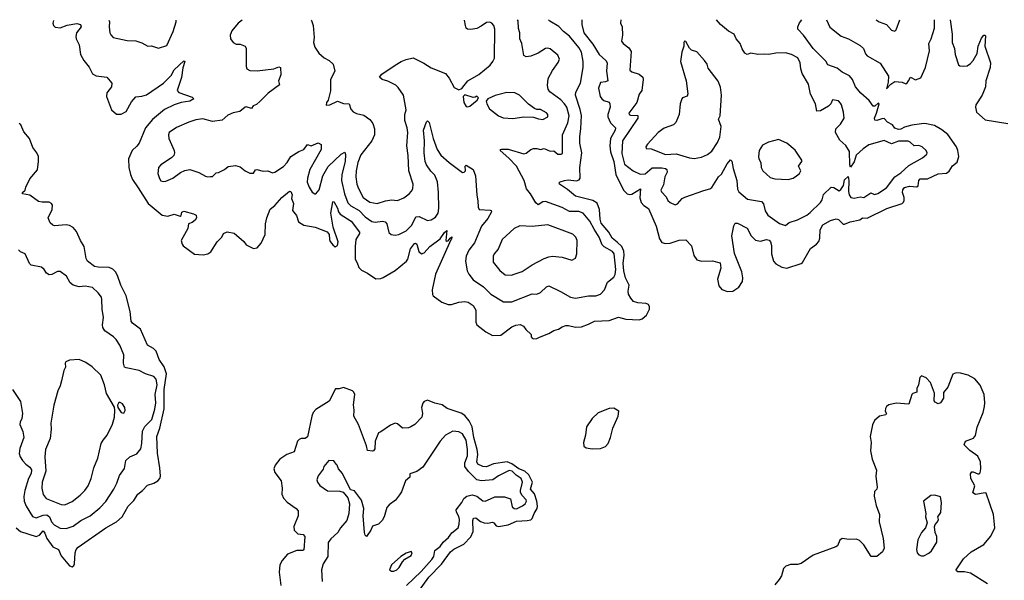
# Model space of a CAD drawing. Extents: x 2057697 to 2160550, y 827490 to 1016834.
# Tile 458 of 509: x 2111339 to 2119535, y 1011528 to 1016194. Entities that reach past the tile are written whole.
import ezdxf

# ---------------------------------------------------------------- set-up
doc = ezdxf.new("R2010")
doc.units = 0

msp = doc.modelspace()

# ---------------------------------------------------------------- linework, layer by layer
at = {"layer": '0CON20XD'}
for points in [[(2111620.2, 1016188.6), (2111615.6, 1016165), (2111622, 1016145), (2111635, 1016132.9), (2111675, 1016127.1), (2111735, 1016148.2), (2111815, 1016163.5), (2111845.6, 1016155), (2111852.2, 1016135), (2111813.3, 1016085), (2111805.5, 1016055), (2111808.9, 1016035), (2111834.5, 1015985), (2111845.4, 1015905), (2111873.9, 1015855), (2111918, 1015798), (2111945, 1015742.5), (2111975, 1015727.5), (2112064.5, 1015714.5), (2112105.7, 1015665), (2112102.2, 1015635), (2112063.3, 1015585), (2112061.1, 1015555), (2112103.8, 1015445), (2112145, 1015408.2), (2112185, 1015407.5), (2112225, 1015430.5), (2112268.7, 1015511.3), (2112305, 1015550.9), (2112355, 1015556.8), (2112395, 1015570), (2112535.4, 1015664.6), (2112565, 1015694.2), (2112599.8, 1015730.2), (2112625, 1015776.2), (2112705, 1015851.2), (2112709.5, 1015849.5), (2112713.3, 1015845), (2112696.3, 1015793.7), (2112685, 1015713.3), (2112650, 1015605), (2112665, 1015589.1), (2112775, 1015549.2), (2112788.8, 1015535), (2112755, 1015516.4), (2112684.6, 1015505.4), (2112625, 1015486.2), (2112543.6, 1015446.4), (2112445, 1015364), (2112386.7, 1015295), (2112333, 1015167), (2112315, 1015141.4), (2112275, 1015105.8), (2112244.6, 1015035), (2112247.5, 1014965), (2112260.8, 1014905), (2112278.1, 1014865), (2112325.2, 1014795.2), (2112410, 1014665), (2112525, 1014566.7), (2112571.1, 1014558.9), (2112625.6, 1014574.4), (2112675, 1014558.6), (2112682.5, 1014565), (2112688.8, 1014591.2), (2112705, 1014600), (2112785, 1014578.5), (2112806.9, 1014566.9), (2112810.4, 1014545), (2112800, 1014525), (2112775, 1014506.1), (2112744.4, 1014495), (2112738.2, 1014455), (2112684.4, 1014355), (2112690.6, 1014325), (2112701.1, 1014311.1), (2112795, 1014242.5), (2112865.9, 1014235.9), (2112904.4, 1014245.6), (2112929.5, 1014260.5), (2112984.2, 1014345), (2113022, 1014385), (2113035, 1014413.3), (2113065, 1014428.8), (2113125, 1014416.7), (2113205, 1014348), (2113225, 1014320), (2113285, 1014290), (2113315, 1014294), (2113348.6, 1014335), (2113382.9, 1014405), (2113384.5, 1014495), (2113395.6, 1014545), (2113423.8, 1014616.2), (2113462.2, 1014647.8), (2113522, 1014715), (2113585, 1014765.7), (2113595, 1014764), (2113606.7, 1014736.7), (2113602.9, 1014705), (2113617.7, 1014665), (2113610.4, 1014605), (2113644.1, 1014564.1), (2113660.6, 1014510.6), (2113703.6, 1014483.6), (2113798.5, 1014468.5), (2113898.8, 1014428.8), (2113914.2, 1014405), (2113917.5, 1014365), (2113925, 1014346.9), (2113945, 1014318.8), (2113965, 1014303.6), (2113985, 1014314.4), (2113988.9, 1014345), (2113947.5, 1014467.5), (2113928.9, 1014585), (2113945, 1014678.8), (2113955, 1014681.2), (2113984.7, 1014625), (2113994, 1014594), (2114006.9, 1014575), (2114097.4, 1014517.4), (2114166.9, 1014425), (2114168.1, 1014415), (2114138.5, 1014365), (2114130.8, 1014305), (2114130.8, 1014200.8), (2114149.4, 1014169.4), (2114162, 1014132), (2114185, 1014107.8), (2114235, 1014084.3), (2114305, 1014038.1), (2114345, 1014040), (2114365, 1014047.1), (2114465, 1014105.8), (2114559.4, 1014185), (2114569.1, 1014200.9), (2114593.2, 1014286.8), (2114625, 1014330), (2114635, 1014334), (2114644, 1014325), (2114660.4, 1014265), (2114685, 1014245.6), (2114705, 1014252.5), (2114753.5, 1014305), (2114839.1, 1014370.9), (2114875, 1014422.5), (2114895, 1014440), (2114886.7, 1014356.7), (2114895, 1014351.2), (2114906.2, 1014353.8), (2114922, 1014375), (2114936, 1014386), (2114935, 1014367.5), (2114928, 1014362), (2114799.2, 1014075), (2114773.3, 1013945), (2114775.6, 1013905.6), (2114782, 1013895), (2114852.6, 1013842.6), (2114905, 1013823.1), (2114935, 1013822.9), (2114995, 1013842.1), (2115045, 1013849.7), (2115071.5, 1013841.5), (2115114.2, 1013815), (2115136.5, 1013775), (2115137.1, 1013675), (2115144.7, 1013654.7), (2115219.4, 1013595), (2115275, 1013564.4), (2115343.2, 1013566.8), (2115435, 1013636.9), (2115468.3, 1013651.7), (2115505, 1013656.9), (2115534.2, 1013644.2), (2115553.3, 1013615), (2115597.5, 1013575), (2115597.5, 1013555), (2115605, 1013542.5), (2115615, 1013537.5), (2115645, 1013541.2), (2115665, 1013552), (2115745, 1013582.9), (2115785, 1013608), (2115825, 1013617.5), (2115855, 1013638.6), (2115885, 1013648.9), (2115908.9, 1013648.9), (2115965, 1013634.4), (2116015, 1013638.1), (2116075, 1013658.5), (2116125, 1013685.4), (2116245, 1013690.5), (2116325, 1013718.9), (2116385, 1013701.8), (2116495, 1013696.1), (2116520.5, 1013705), (2116558, 1013735), (2116581.8, 1013785), (2116581.8, 1013805), (2116573.2, 1013823.2), (2116555, 1013832.9), (2116485, 1013836.9), (2116449.2, 1013849.2), (2116425.5, 1013875), (2116408.2, 1013908.2), (2116404.6, 1013934.6), (2116411.3, 1013985), (2116380.8, 1014045), (2116367.5, 1014105), (2116363, 1014165), (2116371.4, 1014235), (2116368.6, 1014268.6), (2116352.6, 1014305), (2116313, 1014343), (2116272.4, 1014375), (2116242.6, 1014425), (2116180.7, 1014500.7), (2116170, 1014535), (2116166.8, 1014615), (2116145, 1014666.7), (2116108.9, 1014688.9), (2115965.8, 1014725.8), (2115900.6, 1014780.6), (2115832.9, 1014825), (2115830.8, 1014835), (2115836.9, 1014843.1), (2115874.1, 1014855.9), (2115905, 1014862.3), (2115975, 1014854.1), (2115997.7, 1014862.3), (2116004.5, 1014875), (2116002.8, 1014965), (2116018.5, 1015085), (2116002.7, 1015165), (2116000.9, 1015220.9), (2116010.9, 1015285), (2116015.5, 1015395.5), (2116005, 1015446.9), (2115964.7, 1015565), (2115968.7, 1015591.3), (2116006.2, 1015665), (2116029.2, 1015795), (2116030, 1015845), (2116015.4, 1015925), (2115995, 1015961.8), (2115915, 1016057.5), (2115865, 1016095.8), (2115826.9, 1016136.9), (2115751.2, 1016181.2), (2115740.2, 1016191.9)], [(2112082.1, 1016189), (2112085.6, 1016175), (2112083.1, 1016135), (2112090.8, 1016085), (2112097.1, 1016067.1), (2112117.3, 1016047.3), (2112235, 1016020), (2112305, 1016017.5), (2112355, 1016000.6), (2112405, 1015974.4), (2112435.5, 1015975.5), (2112494.2, 1015955.8), (2112565, 1015980), (2112615.5, 1016094.5), (2112640.8, 1016175), (2112641.8, 1016189.4)], [(2113191, 1016189.9), (2113159.2, 1016165), (2113105, 1016101.2), (2113092.5, 1016065), (2113094.2, 1016034.2), (2113116.7, 1016005), (2113141.7, 1015991.7), (2113175, 1015990), (2113216.7, 1015975), (2113223.3, 1015955), (2113223.8, 1015805), (2113231.2, 1015785), (2113255, 1015772), (2113315, 1015767.5), (2113455, 1015785.7), (2113495, 1015801.5), (2113509.2, 1015795), (2113514.4, 1015735.6), (2113492.5, 1015685), (2113502.5, 1015652.5), (2113407.6, 1015582.4), (2113341.2, 1015515), (2113311.4, 1015488.6), (2113283.3, 1015476.7), (2113267.5, 1015455), (2113225, 1015468.8), (2113215, 1015466), (2113171.2, 1015428.8), (2113115, 1015417.5), (2113071.7, 1015398.3), (2113025, 1015358.1), (2112945, 1015347.5), (2112865, 1015367.8), (2112805, 1015359.5), (2112748, 1015342), (2112643.2, 1015296.8), (2112583.3, 1015255), (2112576.7, 1015235), (2112580, 1015205), (2112626, 1015105), (2112628.8, 1015085), (2112621.2, 1015065), (2112603.8, 1015045), (2112513.3, 1014985), (2112495, 1014962.5), (2112488, 1014915), (2112502.1, 1014872.1), (2112515, 1014853.3), (2112535, 1014846.2), (2112555, 1014850), (2112615, 1014876), (2112676.5, 1014923.5), (2112715, 1014940), (2112755, 1014947.5), (2112831.1, 1014921.1), (2112885, 1014892), (2112905, 1014886.2), (2112928.3, 1014888.3), (2112945, 1014888.8), (2112975, 1014920), (2112995, 1014923.3), (2113043.6, 1014946.4), (2113075, 1014972), (2113135, 1014980.8), (2113175, 1014969.2), (2113215, 1014936.2), (2113255, 1014916.2), (2113285, 1014916.7), (2113303.3, 1014945), (2113313, 1014947), (2113365, 1014933.8), (2113405, 1014935.7), (2113445, 1014920), (2113463.8, 1014923.8), (2113535, 1014971.1), (2113565, 1015004.4), (2113596.7, 1015055), (2113662, 1015098), (2113705, 1015113.8), (2113735, 1015154.5), (2113765, 1015145.4), (2113825, 1015169.2), (2113848, 1015155), (2113847.9, 1015115), (2113755, 1014946), (2113734.6, 1014875), (2113732.2, 1014842.2), (2113748.7, 1014798.7), (2113775, 1014758.8), (2113795, 1014743.3), (2113805, 1014743.3), (2113832.8, 1014777.2), (2113863.1, 1014895), (2113907.7, 1014972.3), (2114015, 1015075.6), (2114045, 1015091.2), (2114052.6, 1015072.6), (2114048.9, 1015015), (2114021.6, 1014905), (2114018.8, 1014855), (2114042.6, 1014745), (2114070.6, 1014670.6), (2114094.4, 1014644.4), (2114166.1, 1014606.1), (2114215, 1014553.1), (2114270.8, 1014515), (2114298, 1014508), (2114358.2, 1014518.2), (2114382.6, 1014512.6), (2114396.4, 1014495), (2114411.9, 1014421.9), (2114432.5, 1014405), (2114465, 1014400), (2114495, 1014405.6), (2114555, 1014436.4), (2114602.5, 1014485), (2114636.1, 1014553.9), (2114665, 1014554.7), (2114735, 1014523.5), (2114765, 1014528.9), (2114799.9, 1014550.1), (2114821.8, 1014585), (2114826.9, 1014625), (2114824.7, 1014755.3), (2114815.8, 1014845), (2114795, 1014899.5), (2114761.9, 1014931.9), (2114724.6, 1014985), (2114714.7, 1015015), (2114706.7, 1015085), (2114708, 1015185), (2114699.6, 1015275), (2114725, 1015343.8), (2114735, 1015353.3), (2114748, 1015338), (2114781.5, 1015205), (2114813.5, 1015113.5), (2114845, 1015065.5), (2114915, 1015004.5), (2115025, 1014923.1), (2115040, 1014925), (2115050, 1014935), (2115048, 1014975), (2115055, 1014983.8), (2115115, 1014946), (2115134.1, 1014895), (2115143.7, 1014733.7), (2115154.1, 1014685), (2115154.8, 1014634.8), (2115163.6, 1014615), (2115255, 1014608.9), (2115263.8, 1014605), (2115265.6, 1014595.6), (2115235, 1014540.6), (2115182.5, 1014475), (2115125, 1014335.8), (2115078.9, 1014275), (2115056.7, 1014225), (2115051.4, 1014185), (2115064.3, 1014105), (2115077.1, 1014075), (2115115, 1014027.5), (2115200.9, 1013970.9), (2115260.5, 1013910.5), (2115365.8, 1013845.8), (2115435.9, 1013845.9), (2115605, 1013911.4), (2115645, 1013910), (2115675.5, 1013924.5), (2115725, 1013970), (2115745, 1013979.2), (2115841.4, 1013931.4), (2115925.5, 1013885.5), (2115965, 1013875.6), (2116075, 1013896.7), (2116135, 1013894.4), (2116175, 1013908.1), (2116206.7, 1013945), (2116232, 1014008), (2116285, 1014051.9), (2116296.2, 1014073.8), (2116301, 1014115), (2116287.9, 1014245), (2116274.4, 1014265), (2116203.8, 1014303.8), (2116188.8, 1014318.8), (2116163.4, 1014385), (2116120.2, 1014450.2), (2116085, 1014517.8), (2116030.6, 1014585), (2115995, 1014598.5), (2115915, 1014598.2), (2115855, 1014632.2), (2115715, 1014679.6), (2115695, 1014677.7), (2115655, 1014654.3), (2115635, 1014670.8), (2115591.1, 1014745), (2115558.2, 1014785), (2115537.5, 1014855), (2115473.6, 1014975), (2115411.7, 1015041.7), (2115338, 1015105), (2115343.3, 1015115), (2115352.7, 1015117.3), (2115405, 1015116.2), (2115535, 1015077.5), (2115555, 1015083.8), (2115593.8, 1015115), (2115615, 1015122.5), (2115645, 1015122.5), (2115675, 1015114.2), (2115705, 1015122), (2115755, 1015100), (2115785, 1015102.5), (2115820, 1015075), (2115845.9, 1015074.1), (2115858.3, 1015081.7), (2115857.8, 1015235), (2115901.2, 1015335), (2115911.8, 1015395), (2115894.7, 1015465), (2115875, 1015494.5), (2115845, 1015526.2), (2115752.9, 1015595), (2115738.1, 1015615), (2115732.2, 1015645), (2115737.1, 1015705), (2115775, 1015770), (2115822.1, 1015837.9), (2115831.4, 1015865), (2115818.6, 1015898.6), (2115755, 1015951.4), (2115735, 1015957.1), (2115715, 1015954), (2115655, 1015915.7), (2115595, 1015890), (2115555, 1015885.8), (2115536.2, 1015895), (2115520, 1015995), (2115502.5, 1016035), (2115503.1, 1016085), (2115492.2, 1016122.2), (2115487.3, 1016185), (2115483.1, 1016191.7)], [(2113766.6, 1016190.3), (2113768.3, 1016188.3), (2113782, 1016145), (2113790.8, 1016045), (2113786, 1016005), (2113796.2, 1015965), (2113828.8, 1015915), (2113875, 1015876.2), (2113915.6, 1015855.6), (2113947.5, 1015825), (2113962, 1015765), (2113925.7, 1015695), (2113927.7, 1015602.3), (2113907, 1015523), (2113892.5, 1015505), (2113891.7, 1015481.7), (2113920, 1015485), (2113984, 1015516), (2114035, 1015497.1), (2114082.5, 1015495), (2114095, 1015450), (2114115, 1015426), (2114143, 1015413), (2114205, 1015400), (2114255, 1015362.9), (2114278.8, 1015328.8), (2114292.2, 1015285), (2114291.9, 1015235), (2114270, 1015185), (2114179.7, 1015070.3), (2114155.2, 1015004.8), (2114139.7, 1014935), (2114138.4, 1014885), (2114146.6, 1014825), (2114158.5, 1014788.5), (2114199.6, 1014715), (2114255, 1014674.6), (2114315, 1014665.4), (2114383.8, 1014685), (2114435, 1014694.5), (2114485, 1014688.1), (2114537.6, 1014712.4), (2114582, 1014745), (2114602.1, 1014767.9), (2114612.7, 1014787.3), (2114615.8, 1014825), (2114577.9, 1014935), (2114572.3, 1015065), (2114561.1, 1015145), (2114571.5, 1015255), (2114565.6, 1015295), (2114544, 1015355), (2114546.4, 1015403.6), (2114556.2, 1015445), (2114533.3, 1015565), (2114490.5, 1015630.5), (2114470.5, 1015650.5), (2114403, 1015683), (2114357.5, 1015695), (2114333.8, 1015715), (2114355, 1015740), (2114465, 1015814.3), (2114513.8, 1015845), (2114556.6, 1015863.4), (2114615, 1015875.7), (2114703.3, 1015833.3), (2114764.6, 1015794.6), (2114885, 1015745.8), (2114915, 1015708), (2114955, 1015630), (2114995, 1015610), (2115019.3, 1015620.7), (2115070, 1015685), (2115162.3, 1015737.7), (2115254.4, 1015815.6), (2115278.8, 1015845), (2115292.5, 1015875), (2115295.5, 1016115.5), (2115287.1, 1016145), (2115270, 1016165), (2115252.4, 1016172.4), (2115225, 1016171.1), (2115181.1, 1016138.9), (2115145, 1016121.3), (2115095, 1016111.8), (2115066.2, 1016115), (2115055.7, 1016125), (2115049.1, 1016145), (2115042.1, 1016191.4)], [(2116017.4, 1016192.2), (2116019.7, 1016155), (2116036.4, 1016085), (2116109.8, 1015989.8), (2116163.3, 1015903.3), (2116218.1, 1015855), (2116228.9, 1015835), (2116223.2, 1015765), (2116234.2, 1015685.8), (2116215, 1015676.7), (2116175, 1015671.2), (2116158.5, 1015625), (2116172.5, 1015555), (2116184.6, 1015534.6), (2116201.1, 1015521.1), (2116245, 1015507.1), (2116252.2, 1015495), (2116254.4, 1015465), (2116234.6, 1015405), (2116235.4, 1015385.4), (2116256.9, 1015336.9), (2116297.7, 1015295), (2116296.6, 1015275), (2116257.6, 1015205), (2116250.6, 1015145), (2116257, 1015095), (2116284.4, 1015015), (2116302.2, 1014905), (2116364.1, 1014775), (2116395, 1014745.9), (2116415, 1014739.2), (2116435, 1014742.7), (2116506.2, 1014785), (2116502.1, 1014712.1), (2116513.5, 1014673.5), (2116535, 1014646.1), (2116572.3, 1014622.3), (2116637.1, 1014475), (2116665, 1014370.8), (2116685, 1014338.1), (2116715, 1014331.1), (2116755, 1014333.3), (2116829.8, 1014360.2), (2116885, 1014361.1), (2116932.1, 1014312.1), (2116950.9, 1014230.9), (2116975.5, 1014195.5), (2117015, 1014182.9), (2117105, 1014188.2), (2117170.6, 1014170.6), (2117174.4, 1014125), (2117147, 1014033), (2117159.3, 1013979.3), (2117185, 1013949.4), (2117232, 1013932), (2117275, 1013934.5), (2117325, 1013968.9), (2117356.8, 1014015), (2117359.2, 1014045), (2117350, 1014095), (2117288.2, 1014248.2), (2117267.9, 1014395), (2117282.7, 1014477.3), (2117295, 1014500.8), (2117315, 1014499.1), (2117395, 1014459.4), (2117427.8, 1014395), (2117465, 1014359.2), (2117505, 1014350.6), (2117555, 1014365.6), (2117578.1, 1014358.1), (2117588.9, 1014345), (2117598.5, 1014315), (2117597.3, 1014245), (2117615, 1014183.8), (2117632.7, 1014162.7), (2117684.4, 1014134.4), (2117725, 1014125.6), (2117844.7, 1014165.3), (2117855.8, 1014174.2), (2117921.2, 1014288.8), (2117973.2, 1014326.8), (2117991, 1014349), (2118000.2, 1014375), (2118003.9, 1014445), (2118025, 1014485.7), (2118088.3, 1014521.7), (2118135, 1014536.7), (2118155, 1014531.5), (2118195, 1014492.5), (2118205, 1014491.4), (2118252.1, 1014512.1), (2118331.8, 1014528.2), (2118355, 1014544.2), (2118395, 1014541.8), (2118558, 1014622), (2118684.2, 1014665), (2118696.9, 1014675), (2118701.7, 1014688.3), (2118701.2, 1014715), (2118686.8, 1014755), (2118691.5, 1014778.5), (2118705, 1014797.3), (2118745, 1014809.3), (2118807.5, 1014802.5), (2118818, 1014812), (2118823.1, 1014856.9), (2118835, 1014869.5), (2118895, 1014870.7), (2118985, 1014911.8), (2119055, 1014916.2), (2119076.7, 1014933.3), (2119103.1, 1014976.9), (2119142.2, 1015007.8), (2119156.2, 1015055), (2119149.4, 1015105), (2119137.1, 1015135), (2119065, 1015238.2), (2119015, 1015278.7), (2118955, 1015313.8), (2118875, 1015328.7), (2118845, 1015327.5), (2118765, 1015317.5), (2118705, 1015300.8), (2118675, 1015282.3), (2118655, 1015278.8), (2118625, 1015290.6), (2118605, 1015320), (2118562.2, 1015342.2), (2118535, 1015371.2), (2118515, 1015370.2), (2118474.2, 1015354.2), (2118456.9, 1015356.9), (2118454.7, 1015375), (2118472.5, 1015415), (2118492.5, 1015495), (2118485, 1015498), (2118456.4, 1015473.6), (2118445, 1015474.4), (2118410.5, 1015520.5), (2118341.3, 1015581.3), (2118296.7, 1015635), (2118271.2, 1015695), (2118247.8, 1015727.8), (2118185, 1015757.1), (2118145, 1015789.4), (2118067.1, 1015817.1), (2118048.9, 1015848.9), (2117945, 1015953.3), (2117864.7, 1016064.7), (2117817.1, 1016115), (2117815.7, 1016135), (2117830.9, 1016169.1), (2117849.4, 1016193.4)], [(2116342.6, 1016192.4), (2116340, 1016165), (2116353.6, 1016133.6), (2116356, 1016065), (2116350, 1016015), (2116363.3, 1015995), (2116410, 1015960), (2116428.8, 1015928.8), (2116418.1, 1015775), (2116435, 1015759.5), (2116495, 1015739.4), (2116525.7, 1015715), (2116529.5, 1015695), (2116517.1, 1015605), (2116495.7, 1015574.3), (2116476.7, 1015505), (2116410.8, 1015415), (2116414, 1015405), (2116425, 1015400), (2116485, 1015396), (2116484.3, 1015375), (2116356.6, 1015185), (2116351.2, 1015081.2), (2116375, 1014990.8), (2116445, 1014935.6), (2116505, 1014908.2), (2116545, 1014911.8), (2116605, 1014961.6), (2116685, 1014960.9), (2116713.8, 1014955), (2116726.1, 1014946.1), (2116730, 1014925), (2116709.6, 1014885), (2116699.7, 1014820.3), (2116676, 1014775), (2116681.2, 1014761.2), (2116719.7, 1014719.7), (2116735, 1014690), (2116755, 1014672.5), (2116795, 1014652.5), (2116815, 1014660), (2116855, 1014706), (2116875, 1014718), (2117035, 1014772.9), (2117084.3, 1014785.7), (2117101.7, 1014798.3), (2117155, 1014886), (2117180.8, 1014909.2), (2117227.5, 1014995), (2117255, 1015027.5), (2117266, 1015016), (2117277.7, 1014955), (2117310, 1014855), (2117314.6, 1014784.6), (2117325, 1014760), (2117398.9, 1014698.9), (2117515, 1014680.5), (2117530.3, 1014660.3), (2117543.5, 1014603.5), (2117567.9, 1014567.9), (2117665, 1014498.1), (2117715, 1014482), (2117745, 1014506.2), (2117815, 1014527.5), (2117892.2, 1014567.8), (2117920.5, 1014589.5), (2118005, 1014672.5), (2118018.1, 1014695), (2118030.2, 1014739.8), (2118095, 1014800), (2118115, 1014798.6), (2118160.3, 1014770.3), (2118175, 1014780.6), (2118195.5, 1014815), (2118205, 1014862), (2118235, 1014890), (2118241.5, 1014855), (2118238.1, 1014765), (2118244.9, 1014734.9), (2118257.7, 1014715), (2118285, 1014708.8), (2118335, 1014719.6), (2118365, 1014714.7), (2118425, 1014751.9), (2118455, 1014740.4), (2118481.9, 1014748.1), (2118555, 1014793.3), (2118623, 1014887), (2118675, 1014918.9), (2118740.5, 1014979.5), (2118855.4, 1015044.6), (2118890, 1015075), (2118893.8, 1015085), (2118886.2, 1015105), (2118851.2, 1015135), (2118825, 1015148.1), (2118785, 1015143.1), (2118751.9, 1015175), (2118735, 1015182.3), (2118655, 1015181.8), (2118595, 1015160), (2118535, 1015188.2), (2118407.2, 1015152.8), (2118361.4, 1015118.6), (2118303.2, 1015066.8), (2118285, 1015010.6), (2118255, 1014967.5), (2118250, 1014985), (2118247.7, 1015097.7), (2118215, 1015147.5), (2118165, 1015192), (2118131.1, 1015255), (2118133.6, 1015286.4), (2118171.2, 1015325), (2118201.2, 1015375), (2118196.2, 1015425), (2118180, 1015485), (2118170.5, 1015500.5), (2118155, 1015517.5), (2118105, 1015527.5), (2118092.5, 1015495), (2118072.5, 1015475), (2118005, 1015436.7), (2117975, 1015432.5), (2117964.1, 1015494.1), (2117922.5, 1015575), (2117905, 1015656.7), (2117852.9, 1015745), (2117840.6, 1015785), (2117836.9, 1015835), (2117816.2, 1015876.2), (2117765, 1015903.6), (2117715, 1015917.1), (2117634.5, 1015915.5), (2117575, 1015903.3), (2117535, 1015907.8), (2117485, 1015905.7), (2117425, 1015916), (2117395, 1015904.2), (2117376.7, 1015915), (2117352.1, 1015952.1), (2117335.5, 1015995.5), (2117303.8, 1016035), (2117286.7, 1016075), (2117239.7, 1016099.7), (2117173.4, 1016153.4), (2117140.6, 1016192.9)], [(2118056.6, 1016193.5), (2118082, 1016132), (2118176.3, 1016056.3), (2118238.8, 1016035), (2118335, 1015980.6), (2118361.9, 1015955), (2118380.5, 1015910.5), (2118395, 1015892.2), (2118502.6, 1015832.6), (2118570, 1015725), (2118569.1, 1015675), (2118555, 1015617.5), (2118591.9, 1015658.1), (2118625, 1015680.6), (2118685, 1015674.2), (2118715, 1015660), (2118725, 1015664.3), (2118739.1, 1015685), (2118755, 1015716.2), (2118795, 1015693.8), (2118840.5, 1015709.5), (2118878.2, 1015795), (2118913.9, 1015935), (2118908.2, 1015995), (2118927.1, 1016035), (2118954.6, 1016125), (2118953, 1016194.1)], [(2118468.3, 1016193.8), (2118495, 1016177.5), (2118554.1, 1016154.1), (2118595, 1016106.7), (2118625, 1016098.8), (2118635, 1016110), (2118664.8, 1016193.9)], [(2119083.6, 1016194.2), (2119102.1, 1016075), (2119102.7, 1016005), (2119120, 1015955), (2119125.5, 1015905), (2119155, 1015817.5), (2119165, 1015810), (2119196.4, 1015806.4), (2119225, 1015810.8), (2119255, 1015829.2), (2119276.1, 1015853.9), (2119308.3, 1015911.7), (2119317.5, 1015975), (2119345, 1016041.2), (2119365, 1016064), (2119376.2, 1016066.2), (2119378.8, 1016058.8), (2119374.6, 1015974.6), (2119420.5, 1015835), (2119418.2, 1015795), (2119382.2, 1015685), (2119379.5, 1015635), (2119351.2, 1015565), (2119299.5, 1015485), (2119295.5, 1015465), (2119305, 1015424.2), (2119375, 1015361.1), (2119565, 1015330)], [(2116955, 1015039.2), (2116985, 1015043.1), (2117015, 1015049.4), (2117065, 1015071.1), (2117100.5, 1015099.5), (2117147.6, 1015172.4), (2117167.3, 1015215), (2117178.8, 1015305), (2117157.5, 1015365), (2117170.8, 1015395), (2117181.1, 1015565), (2117173.6, 1015633.6), (2117153.2, 1015683.2), (2117069.5, 1015789.5), (2117060.8, 1015825), (2117040, 1015855), (2116975, 1015926), (2116930.6, 1015940.6), (2116915, 1015956.7), (2116885, 1016012.5), (2116872.5, 1016015), (2116867.5, 1016005), (2116868.8, 1015975), (2116851.2, 1015925), (2116841.2, 1015845), (2116887.5, 1015685), (2116901.7, 1015578.3), (2116895, 1015557.5), (2116856.4, 1015543.6), (2116850, 1015535), (2116837, 1015493), (2116830, 1015405), (2116802.2, 1015337.8), (2116781.9, 1015318.1), (2116705, 1015291.4), (2116653.8, 1015255), (2116565, 1015157.5), (2116552.5, 1015135), (2116553.3, 1015123.3), (2116595, 1015120), (2116715, 1015072.7), (2116805, 1015076.9), (2116915.9, 1015044.1), (2116955, 1015039.2)], [(2115695, 1015364.4), (2115735.7, 1015385), (2115734.3, 1015405), (2115725, 1015418.6), (2115675, 1015446.9), (2115645, 1015446.2), (2115625, 1015453.8), (2115575, 1015492), (2115500.8, 1015565), (2115460, 1015585), (2115395, 1015588.6), (2115295.8, 1015564.2), (2115237.5, 1015535), (2115223, 1015517), (2115227.5, 1015495), (2115251.1, 1015451.1), (2115323.8, 1015395), (2115365, 1015377.5), (2115445, 1015372.9), (2115535, 1015384.2), (2115615, 1015384), (2115658.1, 1015368.1), (2115695, 1015364.4)], [(2115065, 1015467.5), (2115085, 1015473.3), (2115146.4, 1015523.6), (2115157.5, 1015545), (2115145, 1015556.7), (2115131.7, 1015548.3), (2115115, 1015547.5), (2115045, 1015570), (2115031.2, 1015555), (2115035.6, 1015505), (2115055, 1015472.5), (2115065, 1015467.5)], [(2111311.1, 1011965), (2111345, 1011934.8), (2111475, 1011892.5), (2111505, 1011904.2), (2111535, 1011938), (2111549.8, 1011919.8), (2111565.2, 1011875), (2111615, 1011806.5), (2111662.7, 1011782.8), (2111685, 1011731.1), (2111755, 1011648), (2111775, 1011640), (2111789.5, 1011650.5), (2111795.7, 1011665), (2111800, 1011755), (2111810.5, 1011785), (2111825, 1011802.2), (2112055, 1011964.5), (2112145.8, 1012014.2), (2112193.6, 1012055), (2112242.5, 1012145), (2112289.4, 1012190.6), (2112323.5, 1012245), (2112362.5, 1012275), (2112401.8, 1012318.2), (2112455, 1012336.1), (2112489.5, 1012355), (2112504.7, 1012375), (2112510.4, 1012395), (2112506.9, 1012465), (2112486.8, 1012586.8), (2112480.4, 1012725), (2112506.5, 1012793.5), (2112541.2, 1012955), (2112540.5, 1013115), (2112561.9, 1013245), (2112541.5, 1013305), (2112501.1, 1013365), (2112475, 1013434.3), (2112454.2, 1013455.8), (2112404, 1013484), (2112345, 1013616.7), (2112279.1, 1013669.1), (2112267.5, 1013685), (2112257.5, 1013765), (2112224.3, 1013895), (2112179.8, 1013985), (2112154.4, 1014064.4), (2112136.1, 1014095), (2112115, 1014116.2), (2112085, 1014130.9), (2111993.4, 1014133.4), (2111960.7, 1014140.7), (2111904.3, 1014185), (2111891.4, 1014205), (2111874.7, 1014305), (2111844.3, 1014355), (2111811.8, 1014431.8), (2111784.3, 1014465), (2111755, 1014480.5), (2111725, 1014486.5), (2111627.9, 1014477.9), (2111615, 1014482.5), (2111593.4, 1014503.4), (2111575.8, 1014545), (2111610.6, 1014615), (2111611.1, 1014651.1), (2111604.4, 1014664.4), (2111585, 1014675.6), (2111525.5, 1014674.5), (2111495, 1014680), (2111425, 1014732.5), (2111362.5, 1014745), (2111363.3, 1014755), (2111385.6, 1014774.4), (2111391.3, 1014798.7), (2111425, 1014868.8), (2111488.8, 1014945), (2111497.1, 1015015), (2111495.6, 1015055), (2111481.9, 1015085), (2111448.9, 1015128.9), (2111420.8, 1015205), (2111375, 1015261.2), (2111348.2, 1015318.2), (2111335, 1015331.4)], [(2117735, 1014864.4), (2117776.7, 1014875), (2117806.6, 1014893.4), (2117830, 1014915), (2117841.2, 1014935), (2117822, 1014975), (2117849.4, 1015015), (2117848.6, 1015025), (2117795, 1015108.8), (2117725, 1015166.2), (2117655.7, 1015195.7), (2117572.5, 1015175), (2117521.2, 1015148.8), (2117494.2, 1015105.8), (2117488, 1015055), (2117490.8, 1015035), (2117508, 1015005), (2117510.8, 1014965), (2117526, 1014935), (2117585, 1014881.9), (2117625, 1014869.5), (2117735, 1014864.4)], [(2115432.7, 1014067.3), (2115455, 1014074.5), (2115521.4, 1014098.6), (2115605, 1014154.4), (2115705, 1014207.5), (2115745, 1014221.1), (2115775, 1014224.5), (2115855, 1014217.5), (2115935, 1014193.8), (2115965, 1014210), (2115977.5, 1014245), (2115978.6, 1014355), (2115967.5, 1014385), (2115945, 1014408.6), (2115735, 1014486.7), (2115605, 1014473.3), (2115501.7, 1014478.3), (2115455, 1014456), (2115356, 1014365), (2115321.4, 1014285), (2115289.2, 1014245), (2115280.6, 1014225), (2115281.9, 1014175), (2115335.4, 1014105.4), (2115381.3, 1014071.3), (2115432.7, 1014067.3)], [(2111280, 1013115), (2111345.7, 1013015), (2111353.1, 1012965), (2111361.5, 1012915), (2111357.5, 1012875), (2111342.1, 1012845), (2111340.9, 1012825), (2111365.4, 1012765.4), (2111373.5, 1012715), (2111340, 1012625), (2111335.9, 1012584.1), (2111344.3, 1012555), (2111362.9, 1012525), (2111390, 1012495), (2111425, 1012470), (2111437.9, 1012447.9), (2111435, 1012417.5), (2111411.8, 1012375), (2111380.8, 1012275), (2111373.2, 1012225), (2111377.7, 1012185), (2111392.1, 1012145), (2111445, 1012057.5), (2111475, 1012047.1), (2111535, 1012070), (2111565, 1012073.8), (2111587, 1012057), (2111602.9, 1012012.9), (2111625, 1011989.1), (2111675, 1011962.5), (2111725, 1011958.5), (2111785, 1011976.9), (2111847.5, 1012025), (2111925.8, 1012065), (2112005, 1012130), (2112055.3, 1012184.7), (2112122.8, 1012287.2), (2112148.1, 1012335), (2112170.7, 1012399.3), (2112213, 1012457), (2112224, 1012525), (2112255, 1012554.3), (2112315, 1012580.8), (2112347.8, 1012622.2), (2112356.4, 1012665), (2112360.7, 1012769.3), (2112382.2, 1012807.8), (2112438.5, 1012865), (2112465, 1012951.2), (2112472.4, 1013005), (2112465.8, 1013075), (2112484.7, 1013155), (2112475, 1013202.5), (2112455, 1013224.4), (2112385.5, 1013245.5), (2112335, 1013273.1), (2112225.5, 1013295.5), (2112212.7, 1013302.7), (2112202.2, 1013335), (2112205.6, 1013405), (2112172.9, 1013485), (2112141.4, 1013531.4), (2112119.2, 1013555), (2112049.2, 1013605), (2112031.3, 1013631.3), (2112028.6, 1013655), (2112035.8, 1013714.2), (2112026, 1013785), (2112024.2, 1013865), (2112019.2, 1013885), (2111991.7, 1013921.7), (2111944.3, 1013964.3), (2111885, 1013976.9), (2111835, 1013969.5), (2111784, 1013985), (2111760.6, 1014005), (2111729.1, 1014059.1), (2111675, 1014097.1), (2111655, 1014096.7), (2111606.1, 1014073.9), (2111585, 1014071.1), (2111563.1, 1014083.1), (2111544.2, 1014115), (2111520, 1014135), (2111435, 1014151.9), (2111421.9, 1014165), (2111385, 1014243.8), (2111345, 1014262), (2111329.7, 1014279.7)], [(2111715, 1012154.5), (2111777.3, 1012182.7), (2111843.8, 1012236.2), (2111882.5, 1012275), (2111909.5, 1012315), (2111933.5, 1012375), (2111955.5, 1012465), (2111990, 1012545), (2112017.8, 1012665), (2112033.3, 1012695), (2112066.4, 1012735), (2112112.1, 1012827.9), (2112127.1, 1012885), (2112131.4, 1012945), (2112128.6, 1012968.6), (2112062.4, 1013082.4), (2112044.1, 1013155.9), (2112014.4, 1013234.4), (2111941.2, 1013305), (2111891.2, 1013341.2), (2111835, 1013364.2), (2111755, 1013358.8), (2111723.6, 1013346.4), (2111716.7, 1013335), (2111719.3, 1013300.7), (2111705.9, 1013274.1), (2111687.7, 1013187.7), (2111676, 1013145), (2111655.9, 1013104.1), (2111624.4, 1012985.6), (2111598.6, 1012835), (2111601.1, 1012785), (2111591.7, 1012708.3), (2111554.5, 1012615), (2111549.1, 1012555), (2111556, 1012435), (2111526.2, 1012345), (2111524.6, 1012295), (2111535, 1012241.2), (2111559.4, 1012209.4), (2111685, 1012157.5), (2111715, 1012154.5)], [(2119395, 1011498.6), (2119255, 1011587.5), (2119205, 1011596.9), (2119148.6, 1011598.6), (2119136.7, 1011605), (2119134.2, 1011615), (2119194.6, 1011705.4), (2119258.6, 1011765), (2119364.5, 1011825.5), (2119423.9, 1011896.1), (2119455.3, 1011965), (2119444.2, 1012074.2), (2119385, 1012252.2), (2119375, 1012256.6), (2119295, 1012241.3), (2119274.2, 1012255), (2119289.4, 1012315), (2119257.2, 1012375), (2119253.8, 1012415), (2119265, 1012430.4), (2119275, 1012431.8), (2119315, 1012413.2), (2119325, 1012413.1), (2119335, 1012421.9), (2119341.2, 1012455), (2119335.8, 1012514.2), (2119315, 1012560), (2119247.2, 1012607.2), (2119201.1, 1012655), (2119212.1, 1012685), (2119278.1, 1012711.9), (2119295.9, 1012734.1), (2119308.1, 1012801.9), (2119358.7, 1012925), (2119371.5, 1012975), (2119374.6, 1013005.4), (2119367.3, 1013075), (2119333.1, 1013153.1), (2119290, 1013205), (2119235, 1013235.5), (2119171.5, 1013251.5), (2119135, 1013254.4), (2119106.6, 1013243.4), (2119065.4, 1013134.6), (2119028.6, 1013091.4), (2119030, 1013045), (2119005, 1013004.3), (2118985, 1012996), (2118959.7, 1013009.7), (2118951.5, 1013021.5), (2118954.2, 1013085), (2118921.1, 1013175), (2118885, 1013213.8), (2118845, 1013230), (2118832.5, 1013215), (2118820, 1013155), (2118806.7, 1013125), (2118806.2, 1013093.8), (2118775, 1013082.5), (2118766.4, 1013073.6), (2118740, 1012995), (2118635, 1013002.5), (2118575, 1012987.5), (2118554.2, 1012975), (2118545, 1012957.5), (2118544.2, 1012935), (2118554, 1012915), (2118550, 1012905), (2118497.3, 1012892.7), (2118455, 1012856.7), (2118438.8, 1012821.2), (2118417.5, 1012725), (2118428, 1012675), (2118422.5, 1012605), (2118436.7, 1012535), (2118471.2, 1012445), (2118466.2, 1012395), (2118476.9, 1012303.1), (2118473.6, 1012286.4), (2118455, 1012266.7), (2118453.2, 1012226.8), (2118468.9, 1012148.9), (2118496.5, 1012075), (2118493.8, 1012015), (2118526.5, 1011875), (2118535.6, 1011795.6), (2118522, 1011765), (2118475, 1011726.2), (2118426.1, 1011726.1), (2118365, 1011824), (2118328.7, 1011858.7), (2118305, 1011870), (2118245, 1011868.1), (2118185, 1011876.9), (2118167, 1011863), (2118145.6, 1011815), (2118133.8, 1011806.2), (2117945, 1011735.4), (2117845, 1011667.1), (2117815, 1011660), (2117755, 1011658.5), (2117718, 1011645), (2117698.6, 1011625), (2117681.4, 1011565), (2117661.4, 1011535), (2117625, 1011488.6)], [(2114645, 1011415.6), (2114744.2, 1011555), (2114849.1, 1011660.9), (2114925.2, 1011764.8), (2114952.8, 1011787.2), (2115035, 1011828.9), (2115095, 1011888.5), (2115114.8, 1011935), (2115111.6, 1012025), (2115117.1, 1012045), (2115135, 1012047.9), (2115176.3, 1012016.3), (2115205, 1012005.4), (2115235, 1012003.8), (2115275, 1012012.5), (2115286.6, 1012006.6), (2115305, 1011982.2), (2115325, 1011975.9), (2115405, 1011989.3), (2115475, 1012019.3), (2115563.8, 1012025), (2115595, 1012031.2), (2115605, 1012042.2), (2115621.1, 1012085), (2115645.8, 1012124.2), (2115650.2, 1012145), (2115644.7, 1012185), (2115625, 1012248.1), (2115592.4, 1012285), (2115608.5, 1012345), (2115577.3, 1012405), (2115545, 1012435.7), (2115495, 1012455.6), (2115435, 1012498), (2115396.3, 1012513.7), (2115284, 1012496), (2115225, 1012471.7), (2115195, 1012475.2), (2115154, 1012494), (2115145.6, 1012515), (2115153.3, 1012575), (2115148.6, 1012615), (2115120.5, 1012715), (2115105, 1012804.4), (2115081.5, 1012855), (2115045, 1012898.9), (2115015, 1012920.2), (2114897.7, 1012957.7), (2114855, 1012987.3), (2114795, 1013002), (2114735, 1013026), (2114706.7, 1013015), (2114695, 1013002.5), (2114684.2, 1012965), (2114692.5, 1012915), (2114688, 1012885), (2114628.8, 1012825), (2114595, 1012805.8), (2114575, 1012798), (2114525, 1012793.3), (2114485, 1012830), (2114463.6, 1012836.4), (2114425, 1012818.8), (2114345, 1012762.5), (2114325, 1012756), (2114299.4, 1012685), (2114295, 1012623.3), (2114285, 1012606), (2114275, 1012603.8), (2114235, 1012607.5), (2114226.7, 1012646.7), (2114159.6, 1012825), (2114120, 1012895), (2114122.7, 1012945), (2114117.4, 1012987.4), (2114128.8, 1013075), (2114120.6, 1013095), (2114109.2, 1013105), (2114035, 1013132.5), (2113999.3, 1013120.7), (2113969.3, 1013120.7), (2113915, 1013020), (2113805, 1012950), (2113782.9, 1012925), (2113770.8, 1012895), (2113735, 1012722.2), (2113715, 1012707.2), (2113682.4, 1012707.6), (2113665, 1012700), (2113652.7, 1012685), (2113623.7, 1012596.3), (2113562, 1012575), (2113505, 1012536.5), (2113466.9, 1012485), (2113454.3, 1012455), (2113462.5, 1012425), (2113514.6, 1012354.6), (2113523.8, 1012295), (2113522.3, 1012245), (2113535, 1012212.5), (2113565, 1012176.7), (2113640.8, 1012125), (2113658.1, 1012105), (2113656.7, 1012065), (2113620.8, 1011975), (2113624, 1011945), (2113655.6, 1011915.6), (2113697.6, 1011907.6), (2113712.5, 1011892.5), (2113705, 1011781.2), (2113695, 1011775.8), (2113645, 1011775.4), (2113568.6, 1011745), (2113525, 1011693.3), (2113505.8, 1011655), (2113502.9, 1011625), (2113498.6, 1011595), (2113511.9, 1011485)], [(2112205, 1012917.5), (2112218.3, 1012941.7), (2112213.3, 1012965), (2112195, 1012996.7), (2112175, 1013008.8), (2112165, 1013006.7), (2112153.9, 1012986.1), (2112156.1, 1012966.1), (2112183.3, 1012925), (2112205, 1012917.5)], [(2116105, 1012621.5), (2116175, 1012624.4), (2116215, 1012640.8), (2116238, 1012665), (2116258.1, 1012715), (2116275.7, 1012795), (2116322, 1012895), (2116326.1, 1012936.1), (2116285, 1012960), (2116245, 1012957.1), (2116155, 1012921.8), (2116105.5, 1012875), (2116058, 1012805), (2116050, 1012735), (2116031.9, 1012675), (2116036, 1012645), (2116055, 1012630), (2116105, 1012621.5)], [(2114558.7, 1011485), (2114680.5, 1011599.5), (2114769.6, 1011700.4), (2114786.3, 1011725), (2114795, 1011775.9), (2114839.7, 1011810.3), (2114864.8, 1011845.2), (2114908.2, 1011885), (2114937.7, 1011922.3), (2114988.1, 1011965), (2114997.5, 1011995), (2114999.5, 1012035), (2114995, 1012058.8), (2114975.4, 1012095), (2114973.6, 1012115), (2115019.5, 1012175), (2115035, 1012207.5), (2115061.5, 1012228.5), (2115105, 1012240), (2115145, 1012228.8), (2115195, 1012190), (2115215, 1012187.1), (2115234.5, 1012195.5), (2115295, 1012222.1), (2115375, 1012221.5), (2115426.2, 1012205), (2115439.2, 1012139.2), (2115454.4, 1012124.4), (2115475, 1012121.9), (2115525, 1012148), (2115545.8, 1012165), (2115557.1, 1012185), (2115555, 1012196.2), (2115523.1, 1012233.1), (2115509.4, 1012259.4), (2115507.9, 1012275), (2115523.8, 1012343.8), (2115514.4, 1012375), (2115472, 1012402), (2115438.9, 1012435), (2115415, 1012440.4), (2115325, 1012396.9), (2115277.3, 1012362.7), (2115184.4, 1012354.4), (2115145, 1012364.4), (2115074.2, 1012434.2), (2115045.5, 1012475), (2115045, 1012506.7), (2115068.2, 1012565), (2115068, 1012615), (2115055, 1012694), (2115025, 1012746.7), (2114995, 1012764.4), (2114945, 1012769.2), (2114883.8, 1012735), (2114838, 1012685), (2114695, 1012470), (2114645, 1012434.2), (2114587.5, 1012415), (2114586, 1012385), (2114551.2, 1012355), (2114516.2, 1012265), (2114500.5, 1012239.5), (2114466.2, 1012195), (2114415, 1012156.7), (2114395, 1012133.3), (2114372.5, 1012055), (2114356.2, 1012025), (2114325, 1011996.2), (2114275, 1011978.8), (2114261.2, 1011945), (2114225, 1011892.5), (2114215, 1011903.3), (2114209.5, 1011925), (2114199.6, 1012065), (2114203.1, 1012125), (2114183.5, 1012195), (2114125, 1012271.2), (2114092, 1012282), (2114025.9, 1012415.9), (2113993.8, 1012455), (2113982.5, 1012485), (2113972.5, 1012495), (2113955, 1012522.5), (2113912.5, 1012525), (2113870, 1012475), (2113865, 1012452.5), (2113825, 1012396.7), (2113814, 1012365), (2113818, 1012345), (2113837.3, 1012317.3), (2113902.3, 1012272.3), (2114005, 1012270), (2114030.7, 1012260.7), (2114070, 1012215), (2114083.3, 1012165), (2114078, 1012085), (2114063.8, 1012025), (2114010, 1011965), (2113988.8, 1011925), (2113927.9, 1011872.1), (2113907.7, 1011842.3), (2113903.1, 1011725), (2113865.7, 1011664.3), (2113850.6, 1011615), (2113856.4, 1011516.4)], [(2118845, 1011730), (2118865, 1011732.5), (2118907, 1011753), (2118928.3, 1011771.7), (2118974.4, 1011845), (2118973.1, 1011893.1), (2118958.8, 1011925), (2118953, 1011973), (2118959.3, 1011990.7), (2118980, 1012015), (2118986.7, 1012035), (2118983, 1012057), (2119007, 1012093), (2119012.5, 1012175), (2119005, 1012221.2), (2118956.4, 1012236.4), (2118925, 1012232.5), (2118863.3, 1012185), (2118882.5, 1012085), (2118880, 1012055), (2118893.3, 1012005), (2118880, 1011965), (2118845, 1011926.2), (2118814.5, 1011865.5), (2118804.2, 1011785), (2118811.2, 1011755), (2118825, 1011740), (2118845, 1011730)], [(2114455, 1011602.5), (2114478.8, 1011615), (2114498.8, 1011635), (2114525, 1011682.5), (2114545, 1011702.5), (2114597.5, 1011735), (2114607.5, 1011755), (2114598.3, 1011768.3), (2114555, 1011752.5), (2114512.5, 1011725), (2114433.3, 1011655), (2114417.5, 1011615), (2114435, 1011603.3), (2114455, 1011602.5)]]:
    msp.add_lwpolyline(points, dxfattribs=at)

doc.saveas('drawing.dxf')
